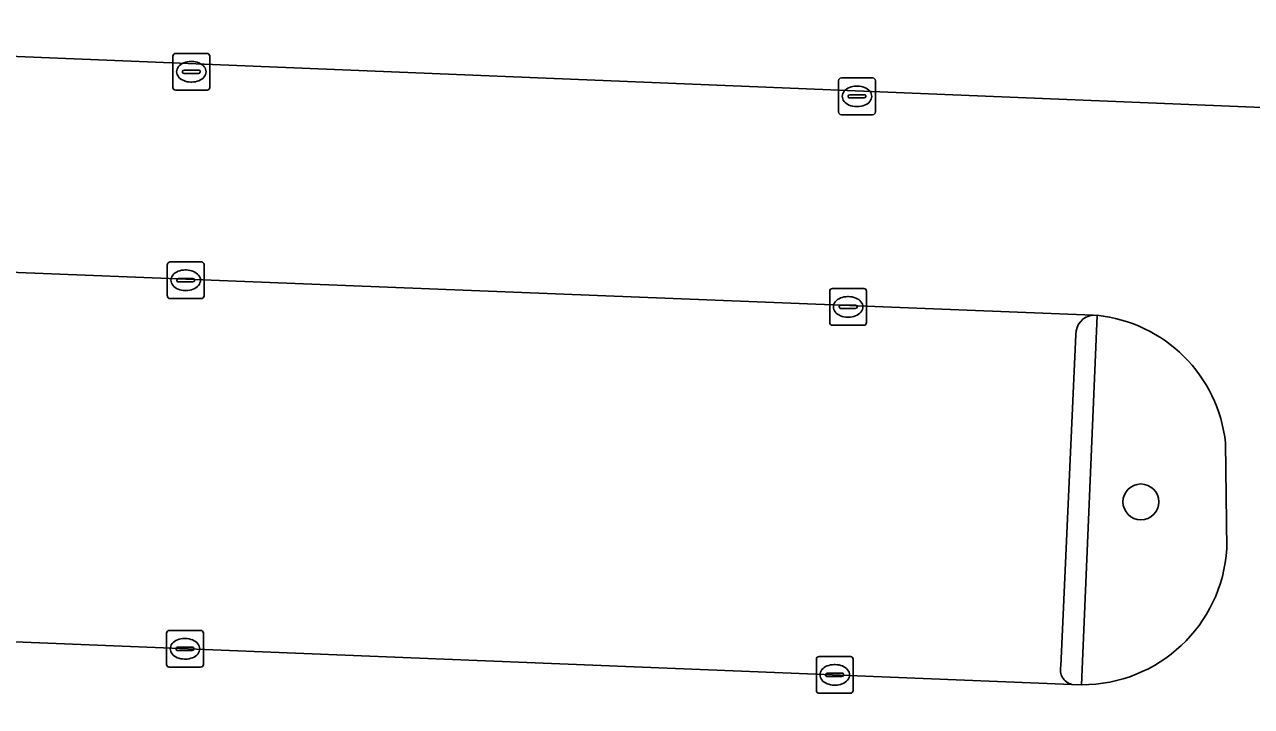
# Model space of a CAD drawing. Extents: x 160888 to 161385, y 386490 to 386908.
# Drawn here: x 161071.5 to 161104.89, y 386645.32 to 386663.88 of the extents above; entities that cross this region are included whole.
import ezdxf

# ---------------------------------------------------------------- set-up
doc = ezdxf.new("R2010")
doc.units = 0
for name, color, linetype in [('IMGEO_Boom', 7, 'Continuous'), ('IMGEO_Groenvoorziening', 7, 'Continuous'), ('IMGEO_Kolk', 7, 'Continuous'), ('IMGEO_Parkeervlak_open', 7, 'Continuous'), ('IMGEO_Rijbaan_lokaal_open', 7, 'Continuous'), ('IMGEO_Verkeerseiland_open', 7, 'Continuous'), ('IMGEO_Voetpad_open', 7, 'Continuous')]:
    doc.layers.add(name, color=color, linetype=linetype)

msp = doc.modelspace()

# ---------------------------------------------------------------- linework, layer by layer
at = {"layer": 'IMGEO_Boom'}
msp.add_circle((161101.881, 386650.886), 0.489, dxfattribs=at)
at = {"layer": 'IMGEO_Groenvoorziening'}
for points in [[(161100.686, 386655.964), (161100.268, 386645.913)], [(161104.215, 386649.617), (161104.182, 386652.49)]]:
    msp.add_lwpolyline(points, dxfattribs=at)
for centre, radius, start, end in [((161100.287, 386652.066), 3.919, 6.2132, 84.1485), ((161100.282, 386649.854), 3.941, 269.8027, 356.559)]:
    msp.add_arc(centre, radius, start, end, dxfattribs=at)
at = {"layer": 'IMGEO_Kolk'}
for p, q in [((161075.542, 386662.165), (161075.542, 386663.017)), ((161075.617, 386663.091), (161076.469, 386663.091)), ((161076.543, 386663.017), (161076.543, 386662.165)), ((161075.801, 386662.585), (161075.801, 386662.597)), ((161076.239, 386662.548), (161075.841, 386662.548)), ((161075.844, 386662.634), (161076.242, 386662.634)), ((161076.03, 386662.871), (161076.055, 386662.871)), ((161076.285, 386662.597), (161076.285, 386662.585)), ((161076.053, 386662.311), (161076.028, 386662.311)), ((161093.654, 386661.497), (161093.654, 386662.349)), ((161093.729, 386662.423), (161094.581, 386662.423)), ((161094.655, 386662.349), (161094.655, 386661.497)), ((161076.469, 386662.091), (161075.617, 386662.091)), ((161093.913, 386661.917), (161093.913, 386661.929)), ((161094.351, 386661.88), (161093.953, 386661.88)), ((161093.956, 386661.966), (161094.354, 386661.966)), ((161094.142, 386662.203), (161094.167, 386662.203)), ((161094.397, 386661.929), (161094.397, 386661.917)), ((161094.165, 386661.643), (161094.14, 386661.643)), ((161094.581, 386661.423), (161093.729, 386661.423)), ((161075.389, 386656.493), (161075.389, 386657.345)), ((161075.464, 386657.419), (161076.316, 386657.419)), ((161076.39, 386657.345), (161076.39, 386656.493)), ((161075.648, 386656.913), (161075.648, 386656.925)), ((161076.086, 386656.876), (161075.688, 386656.876)), ((161075.691, 386656.962), (161076.089, 386656.962)), ((161075.877, 386657.199), (161075.902, 386657.199)), ((161076.132, 386656.925), (161076.132, 386656.913)), ((161075.9, 386656.639), (161075.875, 386656.639)), ((161093.413, 386655.768), (161093.413, 386656.62)), ((161093.488, 386656.694), (161094.34, 386656.694)), ((161094.414, 386656.62), (161094.414, 386655.768)), ((161076.316, 386656.419), (161075.464, 386656.419)), ((161093.715, 386656.237), (161094.113, 386656.237)), ((161093.901, 386656.474), (161093.926, 386656.474)), ((161093.672, 386656.188), (161093.672, 386656.2)), ((161094.11, 386656.151), (161093.712, 386656.151)), ((161093.924, 386655.914), (161093.899, 386655.914)), ((161094.156, 386656.2), (161094.156, 386656.188)), ((161094.34, 386655.694), (161093.488, 386655.694)), ((161075.368, 386646.464), (161075.368, 386647.316)), ((161075.443, 386647.39), (161076.295, 386647.39)), ((161076.369, 386647.316), (161076.369, 386646.464)), ((161075.627, 386646.884), (161075.627, 386646.896)), ((161075.67, 386646.933), (161076.068, 386646.933)), ((161075.856, 386647.17), (161075.881, 386647.17)), ((161076.111, 386646.896), (161076.111, 386646.884)), ((161076.065, 386646.847), (161075.667, 386646.847)), ((161075.879, 386646.61), (161075.854, 386646.61)), ((161093.049, 386645.755), (161093.049, 386646.607)), ((161093.124, 386646.681), (161093.976, 386646.681)), ((161094.05, 386646.607), (161094.05, 386645.755)), ((161076.295, 386646.39), (161075.443, 386646.39)), ((161093.308, 386646.175), (161093.308, 386646.187)), ((161093.351, 386646.224), (161093.749, 386646.224)), ((161093.537, 386646.461), (161093.562, 386646.461)), ((161093.792, 386646.187), (161093.792, 386646.175)), ((161093.746, 386646.138), (161093.348, 386646.138)), ((161093.56, 386645.901), (161093.535, 386645.901)), ((161093.976, 386645.681), (161093.124, 386645.681))]:
    msp.add_line(p, q, dxfattribs=at)
for points in [[(161075.542, 386662.165), (161075.542, 386663.017)], [(161075.617, 386663.091), (161076.469, 386663.091)], [(161076.543, 386663.017), (161076.543, 386662.165)], [(161093.654, 386661.497), (161093.654, 386662.349)], [(161093.729, 386662.423), (161094.581, 386662.423)], [(161094.655, 386662.349), (161094.655, 386661.497)], [(161076.469, 386662.091), (161075.617, 386662.091)], [(161094.581, 386661.423), (161093.729, 386661.423)], [(161075.389, 386656.493), (161075.389, 386657.345)], [(161075.464, 386657.419), (161076.316, 386657.419)], [(161076.39, 386657.345), (161076.39, 386656.493)], [(161093.413, 386655.768), (161093.413, 386656.62)], [(161093.488, 386656.694), (161094.34, 386656.694)], [(161094.414, 386656.62), (161094.414, 386655.768)], [(161076.316, 386656.419), (161075.464, 386656.419)], [(161094.34, 386655.694), (161093.488, 386655.694)], [(161075.368, 386646.464), (161075.368, 386647.316)], [(161075.443, 386647.39), (161076.295, 386647.39)], [(161076.369, 386647.316), (161076.369, 386646.464)], [(161093.049, 386645.755), (161093.049, 386646.607)], [(161093.124, 386646.681), (161093.976, 386646.681)], [(161094.05, 386646.607), (161094.05, 386645.755)], [(161076.295, 386646.39), (161075.443, 386646.39)], [(161093.976, 386645.681), (161093.124, 386645.681)]]:
    msp.add_lwpolyline(points, dxfattribs=at)
for centre, radius, start, end in [((161075.619, 386663.015), 0.0765, 91.552, 178.448), ((161075.619, 386663.015), 0.0765, 91.552, 178.448), ((161076.467, 386663.015), 0.0765, 1.552, 88.448), ((161076.467, 386663.015), 0.0765, 1.552, 88.448), ((161075.841, 386662.594), 0.0403, 85.8775, 175.7526), ((161075.838, 386662.584), 0.0366, 178.938, 274.7102), ((161076.242, 386662.591), 0.043, 264.8664, 352.4533), ((161076.246, 386662.596), 0.0386, 1.7309, 96.639), ((161093.731, 386662.347), 0.0765, 91.552, 178.448), ((161093.731, 386662.347), 0.0765, 91.552, 178.448), ((161094.579, 386662.347), 0.0765, 1.552, 88.448), ((161094.579, 386662.347), 0.0765, 1.552, 88.448), ((161075.619, 386662.167), 0.0765, 181.552, 268.448), ((161075.619, 386662.167), 0.0765, 181.552, 268.448), ((161076.467, 386662.167), 0.0765, 271.552, 358.448), ((161076.467, 386662.167), 0.0765, 271.552, 358.448), ((161093.953, 386661.926), 0.0403, 85.8775, 175.7526), ((161093.95, 386661.916), 0.0366, 178.938, 274.7102), ((161094.354, 386661.923), 0.043, 264.8664, 352.4533), ((161094.358, 386661.928), 0.0386, 1.7309, 96.639), ((161093.731, 386661.499), 0.0765, 181.552, 268.448), ((161093.731, 386661.499), 0.0765, 181.552, 268.448), ((161094.579, 386661.499), 0.0765, 271.552, 358.448), ((161094.579, 386661.499), 0.0765, 271.552, 358.448), ((161075.466, 386657.343), 0.0765, 91.552, 178.448), ((161075.466, 386657.343), 0.0765, 91.552, 178.448), ((161076.314, 386657.343), 0.0765, 1.552, 88.448), ((161076.314, 386657.343), 0.0765, 1.552, 88.448), ((161075.688, 386656.922), 0.0403, 85.8775, 175.7526), ((161075.685, 386656.912), 0.0366, 178.938, 274.7102), ((161076.089, 386656.919), 0.043, 264.8664, 352.4533), ((161076.093, 386656.924), 0.0386, 1.7309, 96.639), ((161093.49, 386656.618), 0.0765, 91.552, 178.448), ((161093.49, 386656.618), 0.0765, 91.552, 178.448), ((161094.338, 386656.618), 0.0765, 1.552, 88.448), ((161094.338, 386656.618), 0.0765, 1.552, 88.448), ((161075.466, 386656.495), 0.0765, 181.552, 268.448), ((161075.466, 386656.495), 0.0765, 181.552, 268.448), ((161076.314, 386656.495), 0.0765, 271.552, 358.448), ((161076.314, 386656.495), 0.0765, 271.552, 358.448), ((161093.712, 386656.197), 0.0403, 85.8775, 175.7526), ((161094.117, 386656.199), 0.0386, 1.7309, 96.639), ((161093.709, 386656.187), 0.0366, 178.938, 274.7102), ((161094.113, 386656.194), 0.043, 264.8664, 352.4533), ((161093.49, 386655.77), 0.0765, 181.552, 268.448), ((161093.49, 386655.77), 0.0765, 181.552, 268.448), ((161094.338, 386655.77), 0.0765, 271.552, 358.448), ((161094.338, 386655.77), 0.0765, 271.552, 358.448), ((161075.445, 386647.314), 0.0765, 91.552, 178.448), ((161075.445, 386647.314), 0.0765, 91.552, 178.448), ((161076.293, 386647.314), 0.0765, 1.552, 88.448), ((161076.293, 386647.314), 0.0765, 1.552, 88.448), ((161075.667, 386646.893), 0.0403, 85.8775, 175.7526), ((161075.664, 386646.883), 0.0366, 178.938, 274.7102), ((161076.068, 386646.89), 0.043, 264.8664, 352.4533), ((161076.072, 386646.895), 0.0386, 1.7309, 96.639), ((161093.126, 386646.605), 0.0765, 91.552, 178.448), ((161093.126, 386646.605), 0.0765, 91.552, 178.448), ((161093.974, 386646.605), 0.0765, 1.552, 88.448), ((161093.974, 386646.605), 0.0765, 1.552, 88.448), ((161075.445, 386646.466), 0.0765, 181.552, 268.448), ((161075.445, 386646.466), 0.0765, 181.552, 268.448), ((161076.293, 386646.466), 0.0765, 271.552, 358.448), ((161076.293, 386646.466), 0.0765, 271.552, 358.448), ((161093.348, 386646.184), 0.0403, 85.8775, 175.7526), ((161093.753, 386646.186), 0.0386, 1.7309, 96.639), ((161093.345, 386646.174), 0.0366, 178.938, 274.7102), ((161093.749, 386646.181), 0.043, 264.8664, 352.4533), ((161093.126, 386645.757), 0.0765, 181.552, 268.448), ((161093.126, 386645.757), 0.0765, 181.552, 268.448), ((161093.974, 386645.757), 0.0765, 271.552, 358.448), ((161093.974, 386645.757), 0.0765, 271.552, 358.448)]:
    msp.add_arc(centre, radius, start, end, dxfattribs=at)
for centre, major_axis, ratio, start_param, end_param in [((161076.029, 386662.591), (-0.387, 0.002), 0.722429, 4.712389, 7.853982), ((161076.054, 386662.591), (-0.39, 0.002), 0.717154, 1.570796, 4.712389), ((161094.141, 386661.923), (-0.387, 0.002), 0.722429, 4.712389, 7.853982), ((161094.166, 386661.923), (-0.39, 0.002), 0.717154, 1.570796, 4.712389), ((161075.876, 386656.919), (-0.387, 0.002), 0.722429, 4.712389, 7.853982), ((161075.901, 386656.919), (-0.39, 0.002), 0.717154, 1.570796, 4.712389), ((161093.9, 386656.194), (-0.387, 0.002), 0.722429, 4.712389, 7.853982), ((161093.925, 386656.194), (-0.39, 0.002), 0.717154, 1.570796, 4.712389), ((161075.855, 386646.89), (-0.387, 0.002), 0.722429, 4.712389, 7.853982), ((161075.88, 386646.89), (-0.39, 0.002), 0.717154, 1.570796, 4.712389), ((161093.536, 386646.181), (-0.387, 0.002), 0.722429, 4.712389, 7.853982), ((161093.561, 386646.181), (-0.39, 0.002), 0.717154, 1.570796, 4.712389)]:
    msp.add_ellipse(centre, major_axis=major_axis, ratio=ratio, start_param=start_param, end_param=end_param, dxfattribs=at)
at = {"layer": 'IMGEO_Parkeervlak_open'}
for points in [[(161100.585, 386655.973), (161049.602, 386657.987), (161049.213, 386647.973), (161100, 386645.921)], [(161099.705, 386646.42), (161100.109, 386655.438)]]:
    msp.add_lwpolyline(points, dxfattribs=at)
for centre, radius, start, end in [((161100.633, 386655.451), 0.524, 95.2558, 181.424), ((161100.095, 386646.314), 0.404, 164.7269, 256.4548)]:
    msp.add_arc(centre, radius, start, end, dxfattribs=at)
at = {"layer": 'IMGEO_Rijbaan_lokaal_open'}
for points in [[(161110.493, 386661.403), (161047.155, 386663.993), (161046.865, 386658.1), (161049.602, 386657.987), (161100.585, 386655.973), (161100.686, 386655.964)], [(161104.182, 386652.49), (161104.215, 386649.617)], [(161100.268, 386645.913), (161100, 386645.921), (161049.213, 386647.973), (161046.527, 386648.073), (161046.185, 386642.576), (161099.976, 386640.428), (161100.105, 386640.419)]]:
    msp.add_lwpolyline(points, dxfattribs=at)
for centre, radius, start, end in [((161100.287, 386652.066), 3.919, 6.2132, 84.1485), ((161100.282, 386649.854), 3.941, 269.8027, 356.559)]:
    msp.add_arc(centre, radius, start, end, dxfattribs=at)
at = {"layer": 'IMGEO_Verkeerseiland_open'}
for points in [[(161100, 386645.921), (161100.268, 386645.913), (161100.686, 386655.964)], [(161100.686, 386655.964), (161100.585, 386655.973)], [(161100.109, 386655.438), (161099.705, 386646.42)]]:
    msp.add_lwpolyline(points, dxfattribs=at)
for centre, radius, start, end in [((161100.633, 386655.451), 0.524, 95.2558, 181.424), ((161100.095, 386646.314), 0.404, 164.7269, 256.4548)]:
    msp.add_arc(centre, radius, start, end, dxfattribs=at)
at = {"layer": 'IMGEO_Voetpad_open'}
msp.add_lwpolyline([(161046.39, 386664.154), (161046.13, 386658.175), (161046.865, 386658.1), (161047.155, 386663.993), (161110.493, 386661.403), (161113.546, 386663.894), (161111.71, 386663.971), (161111.51, 386663.979), (161106.621, 386664.183), (161064.976, 386665.921), (161063.364, 386665.987), (161063.573, 386671.097), (161065.189, 386671.013), (161066.624, 386705.366), (161067.82, 386734.914)], dxfattribs=at)

doc.saveas('drawing.dxf')
